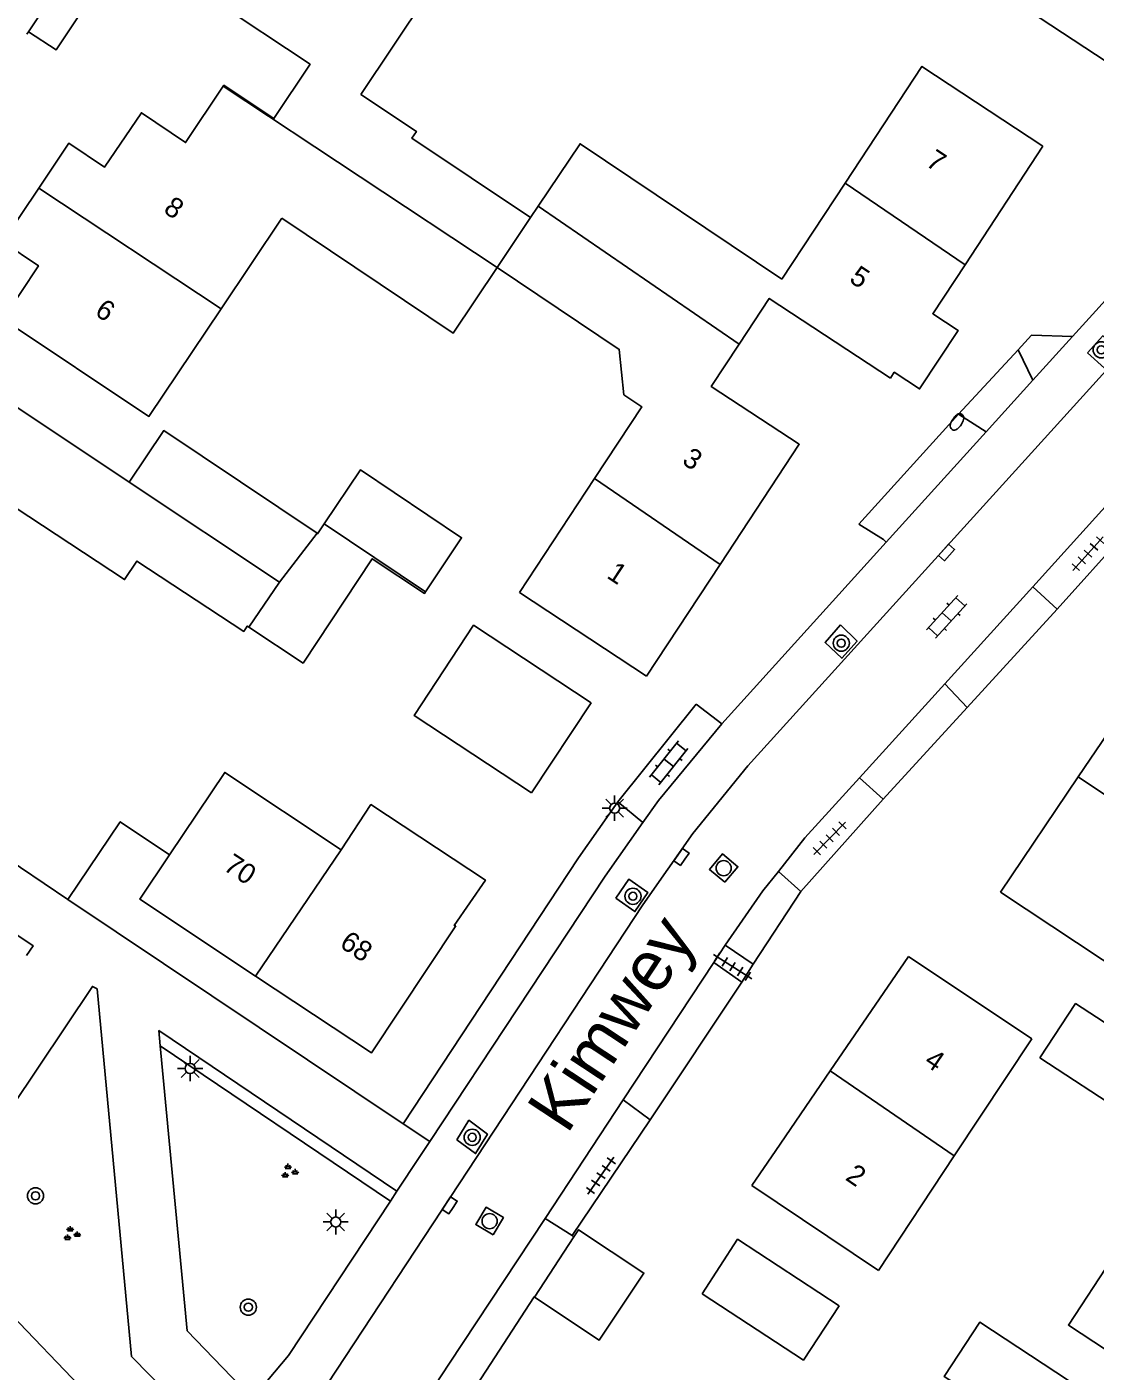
# Model space of a CAD drawing. Extents: x 136000 to 141014, y 402000 to 403500.
# Drawn here: x 138467.4 to 138520.3, y 402803.6 to 402870.2 of the extents above; entities that cross this region are included whole.
import ezdxf

# ---------------------------------------------------------------- set-up
doc = ezdxf.new("R2010")
doc.units = 0
for name, color, linetype in [('gg-afsc-erfafscheiding', 7, 'Continuous'), ('gg-anno-huisnummerreeks BGT', 7, 'Continuous'), ('gg-anno-openbare ruimte label', 7, 'Continuous'), ('gg-bbg-bijgebouw', 7, 'Continuous'), ('gg-bbg-gedigitaliseerde bebouwing', 7, 'Continuous'), ('gg-bbg-gedigitaliseerde bijgebouw', 7, 'Continuous'), ('gg-bbg-hoofdgebouw', 7, 'Continuous'), ('gg-bbg-tussenscheiding', 7, 'Continuous'), ('gg-knt-verharding', 7, 'Continuous'), ('gg-knt-verharding nz', 7, 'Continuous'), ('gt-grn-groengrens', 7, 'Continuous'), ('gt-grn-vlakafsluiter', 7, 'Continuous'), ('gt-symb-boom', 7, 'Continuous'), ('gt-symb-brandkraan', 7, 'Continuous'), ('gt-symb-groenvak', 7, 'Continuous'), ('gt-symb-klinker verharding', 7, 'Continuous'), ('gt-symb-kolk', 7, 'Continuous'), ('gt-symb-lichtmast', 7, 'Continuous'), ('gt-symb-rioolschacht', 7, 'Continuous'), ('gt-symb-tegel verharding', 7, 'Continuous')]:
    doc.layers.add(name, color=color, linetype=linetype)

# ---------------------------------------------------------------- blocks, each defined once
blk = doc.blocks.new('gt0-TEG1')
at = {"layer": 'gt-symb-tegel verharding'}
for p, q in [((-1.125, 0), (1.125, 0)), ((-0.9, -0.25), (-0.9, 0.25)), ((-0.45, -0.25), (-0.45, 0.25)), ((0, -0.25), (0, 0.25)), ((0.45, -0.25), (0.45, 0.25)), ((0.9, -0.25), (0.9, 0.25))]:
    blk.add_line(p, q, dxfattribs=at)
blk = doc.blocks.new('gt0-BOOM')
at = {"layer": 'gt-symb-boom'}
for radius in [0.4, 0.2]:
    blk.add_circle((0, 0), radius, dxfattribs=at)
blk = doc.blocks.new('gt0-LMAST')
at = {"layer": 'gt-symb-lichtmast'}
for p, q in [((-0.182, 0.173), (-0.447, 0.438)), ((-0.005, 0.246), (-0.005, 0.621)), ((0.172, 0.173), (0.437, 0.438)), ((-0.255, -0.004), (-0.63, -0.004)), ((-0.182, -0.181), (-0.447, -0.446)), ((-0.005, -0.254), (-0.005, -0.629)), ((0.437, -0.446), (0.172, -0.181)), ((0.245, -0.004), (0.62, -0.004))]:
    blk.add_line(p, q, dxfattribs=at)
blk.add_circle((-0.005, -0.004), 0.25, dxfattribs=at)
blk = doc.blocks.new('gt0-RS')
at = {"layer": 'gt-symb-rioolschacht'}
blk.add_lwpolyline([(-0.5, -0.5), (0.5, -0.5), (0.5, 0.5), (-0.5, 0.5)], close=True, dxfattribs=at)
blk.add_circle((0, 0), 0.375, dxfattribs=at)
blk = doc.blocks.new('gt0-KOLK')
at = {"layer": 'gt-symb-kolk'}
blk.add_lwpolyline([(0, 0), (0.375, 0), (0.375, 0.4), (-0.375, 0.4), (-0.375, 0), (0, 0)], dxfattribs=at)
blk = doc.blocks.new('gt0-GRVAK')
at = {"layer": 'gt-symb-groenvak'}
for p, q in [((-0.11, 0.189), (-0.228, 0.24)), ((-0.182, 0.153), (0.088, 0.153)), ((-0.091, 0.211), (-0.156, 0.322)), ((-0.047, 0.214), (-0.047, 0.393)), ((-0.004, 0.211), (0.061, 0.322)), ((0.015, 0.189), (0.133, 0.24)), ((0.262, -0.052), (0.197, 0.059)), ((0.305, -0.049), (0.305, 0.13)), ((0.349, -0.052), (0.414, 0.059)), ((-0.245, -0.228), (-0.363, -0.177)), ((-0.318, -0.264), (-0.047, -0.264)), ((-0.226, -0.206), (-0.291, -0.095)), ((-0.183, -0.203), (-0.183, -0.024)), ((-0.139, -0.206), (-0.074, -0.095)), ((-0.12, -0.228), (-0.002, -0.177)), ((0.243, -0.074), (0.125, -0.023)), ((0.17, -0.11), (0.441, -0.11)), ((0.368, -0.074), (0.486, -0.023))]:
    blk.add_line(p, q, dxfattribs=at)
blk = doc.blocks.new('gt0-BR')
at = {"layer": 'gt-symb-brandkraan'}
for centre, radius, start, end in [((-0.244, 0), 0.206, 107.56694, 252.43307), ((0.599, -2.664), 3, 106.89205, 107.56694), ((0, -0.691), 0.938, 73.10799, 106.89205), ((-0.599, -2.664), 3, 72.43309, 73.10799), ((0.244, 0), 0.206, 287.56695, 72.43309), ((0.599, 2.664), 3, 252.43307, 253.10797), ((0, 0.691), 0.938, 253.10797, 286.89206), ((-0.599, 2.664), 3, 286.89206, 287.56695)]:
    blk.add_arc(centre, radius, start, end, dxfattribs=at)
blk = doc.blocks.new('gt0-KL1')
at = {"layer": 'gt-symb-klinker verharding'}
for p, q in [((-1.15, 0.3), (1.15, 0.3)), ((-1, -0.3), (-1, 0.3)), ((-0.5, 0.3), (-0.5, 0.45)), ((0, -0.3), (0, 0.3)), ((0.5, 0.3), (0.5, 0.45)), ((1, -0.3), (1, 0.3)), ((-1.15, -0.3), (1.15, -0.3)), ((-0.5, -0.45), (-0.5, -0.3)), ((0.5, -0.45), (0.5, -0.3))]:
    blk.add_line(p, q, dxfattribs=at)

msp = doc.modelspace()

# ---------------------------------------------------------------- linework, layer by layer
at = {"layer": 'gg-afsc-erfafscheiding'}
msp.add_line((138464.43, 402830.351), (138469.412, 402826.988), dxfattribs=at)
for points in [[(138486.03, 402815.869), (138494.728, 402829.042), (138496.68, 402831.815)], [(138469.412, 402826.988), (138472.012, 402830.833), (138474.462, 402829.195)], [(138485.126, 402795.916), (138492.525, 402807.289), (138492.544, 402807.276)]]:
    msp.add_lwpolyline(points, dxfattribs=at)
at = {"layer": 'gg-bbg-bijgebouw'}
for p, q in [((138495.352, 402836.729), (138492.4, 402832.261)), ((138492.544, 402807.276), (138494.503, 402810.263))]:
    msp.add_line(p, q, dxfattribs=at)
for points in [[(138521.822, 402820.23), (138519.366, 402821.827), (138517.596, 402819.137)], [(138494.503, 402810.263), (138494.735, 402810.616), (138497.971, 402808.47), (138495.752, 402805.146), (138492.544, 402807.276)], [(138507.641, 402806.842), (138502.617, 402810.142), (138500.862, 402807.444)]]:
    msp.add_lwpolyline(points, dxfattribs=at)
at = {"layer": 'gg-bbg-gedigitaliseerde bebouwing'}
for p, q in [((138483.937, 402866.882), (138487.248, 402871.844)), ((138504.81, 402857.725), (138507.939, 402862.48)), ((138492.732, 402861.341), (138492.356, 402860.78)), ((138480.023, 402860.74), (138477.011, 402856.249)), ((138466.88, 402851.38), (138472.457, 402847.666)), ((138491.798, 402842.2), (138495.515, 402847.842)), ((138513.351, 402814.278), (138517.195, 402820.082)), ((138509.59, 402808.598), (138513.351, 402814.278))]:
    msp.add_line(p, q, dxfattribs=at)
for points in [[(138523.15, 402867.02), (138517.028, 402871.032), (138520.849, 402876.866)], [(138507.939, 402862.48), (138511.746, 402868.267), (138517.75, 402864.31)], [(138492.356, 402860.78), (138486.468, 402864.711), (138486.69, 402865.044), (138483.937, 402866.882)], [(138504.81, 402857.725), (138494.808, 402864.435), (138492.732, 402861.341)], [(138480.023, 402860.74), (138488.51, 402855.047), (138490.695, 402858.304)], [(138490.695, 402858.304), (138496.745, 402854.245), (138496.972, 402852), (138497.761, 402851.471)], [(138477.011, 402856.249), (138473.438, 402850.922), (138466.21, 402855.74)], [(138495.515, 402847.842), (138497.862, 402851.404), (138497.761, 402851.471)], [(138478.388, 402840.476), (138478.307, 402840.53), (138478.134, 402840.267), (138472.836, 402843.751), (138472.232, 402842.833), (138466.125, 402846.85)]]:
    msp.add_lwpolyline(points, dxfattribs=at)
at = {"layer": 'gg-bbg-gedigitaliseerde bijgebouw'}
msp.add_line((138517.596, 402819.137), (138524.659, 402814.508), dxfattribs=at)
for points in [[(138481.766, 402845.13), (138474.173, 402850.224), (138472.457, 402847.666)], [(138482.124, 402845.598), (138483.92, 402848.274), (138488.931, 402844.912), (138487.15, 402842.229)], [(138481.766, 402845.13), (138481.797, 402845.11), (138482.124, 402845.598)], [(138487.15, 402842.229), (138487.098, 402842.15), (138484.507, 402843.87), (138481.072, 402838.695), (138478.388, 402840.476)], [(138492.4, 402832.261), (138486.578, 402836.108), (138489.53, 402840.576), (138495.352, 402836.729)], [(138521.176, 402809.195), (138519.009, 402805.889), (138520.903, 402804.647), (138523.07, 402807.953)], [(138500.862, 402807.444), (138505.874, 402804.152), (138507.641, 402806.842)], [(138519.648, 402802.733), (138514.615, 402806.033), (138512.851, 402803.342), (138513.359, 402803.009)]]:
    msp.add_lwpolyline(points, dxfattribs=at)
at = {"layer": 'gg-bbg-hoofdgebouw'}
for p, q in [((138513.886, 402858.438), (138517.75, 402864.31)), ((138498.1, 402838.05), (138501.748, 402843.587)), ((138498.1, 402838.05), (138491.798, 402842.2)), ((138523.35, 402838.77), (138519.5, 402833.06)), ((138519.5, 402833.06), (138515.649, 402827.35)), ((138511.08, 402824.16), (138507.2, 402818.485)), ((138511.08, 402824.16), (138517.195, 402820.082)), ((138503.321, 402812.809), (138509.59, 402808.598))]:
    msp.add_line(p, q, dxfattribs=at)
for points in [[(138478.275, 402877.691), (138476.72, 402875.36), (138478.49, 402874.17), (138476.69, 402871.52), (138481.426, 402868.378), (138479.627, 402865.683), (138477.149, 402867.338), (138477.12, 402867.295)], [(138477.12, 402867.295), (138475.251, 402864.495), (138473.06, 402865.97), (138471.24, 402863.28), (138469.47, 402864.47), (138467.974, 402862.24)], [(138467.974, 402862.24), (138466.19, 402859.58), (138467.96, 402858.39), (138466.21, 402855.74)], [(138510.19, 402852.82), (138510.382, 402853.112), (138511.636, 402852.288), (138513.544, 402855.187), (138512.29, 402856.012), (138513.886, 402858.438)], [(138510.19, 402852.82), (138504.183, 402856.772), (138502.694, 402854.511)], [(138501.748, 402843.587), (138505.67, 402849.54), (138501.309, 402852.409), (138502.694, 402854.511)], [(138474.462, 402829.195), (138477.19, 402833.28), (138482.962, 402829.449)], [(138488.64, 402825.68), (138488.572, 402825.686), (138490.112, 402827.94), (138484.44, 402831.687), (138482.962, 402829.449)], [(138478.723, 402823.186), (138472.99, 402826.99), (138474.462, 402829.195)], [(138515.649, 402827.35), (138521.951, 402823.173), (138521.979, 402823.214)], [(138478.723, 402823.186), (138484.46, 402819.38), (138488.64, 402825.68)], [(138507.2, 402818.485), (138504.505, 402814.544), (138503.321, 402812.809)]]:
    msp.add_lwpolyline(points, dxfattribs=at)
at = {"layer": 'gg-bbg-tussenscheiding'}
for p, q in [((138477.12, 402867.295), (138490.695, 402858.304)), ((138467.974, 402862.24), (138477.011, 402856.249)), ((138507.939, 402862.48), (138513.886, 402858.438)), ((138490.695, 402858.304), (138492.356, 402860.78)), ((138502.694, 402854.511), (138492.732, 402861.341)), ((138479.91, 402842.704), (138472.457, 402847.666)), ((138495.515, 402847.842), (138501.748, 402843.587)), ((138482.124, 402845.598), (138487.15, 402842.229)), ((138479.91, 402842.704), (138481.766, 402845.13)), ((138478.388, 402840.476), (138479.91, 402842.704)), ((138519.5, 402833.06), (138525.768, 402828.832)), ((138482.962, 402829.449), (138478.723, 402823.186)), ((138507.2, 402818.485), (138513.351, 402814.278))]:
    msp.add_line(p, q, dxfattribs=at)
at = {"layer": 'gg-knt-verharding'}
for p, q in [((138470.828, 402875.024), (138467.464, 402869.983)), ((138467.464, 402869.983), (138467.385, 402869.865)), ((138519.215, 402854.883), (138523.574, 402859.697)), ((138519.215, 402854.883), (138517.176, 402854.944)), ((138517.254, 402852.717), (138519.215, 402854.883)), ((138517.254, 402852.717), (138516.519, 402854.226)), ((138514.937, 402850.158), (138517.254, 402852.717)), ((138514.937, 402850.158), (138513.564, 402851.035)), ((138514.937, 402850.158), (138509.982, 402844.686)), ((138517.247, 402842.48), (138521.451, 402847.114)), ((138518.451, 402841.378), (138522.629, 402846.014)), ((138501.827, 402835.68), (138509.982, 402844.686)), ((138512.885, 402837.673), (138517.247, 402842.48)), ((138517.247, 402842.48), (138518.451, 402841.378)), ((138508.65, 402833.006), (138512.885, 402837.673)), ((138501.827, 402835.68), (138500.552, 402836.657)), ((138509.837, 402831.948), (138508.65, 402833.006)), ((138496.68, 402831.815), (138497.919, 402830.795)), ((138505.754, 402827.377), (138509.837, 402831.948)), ((138504.635, 402828.373), (138505.754, 402827.377)), ((138469.412, 402826.988), (138486.03, 402815.869)), ((138501.429, 402823.864), (138501.993, 402824.717)), ((138503.385, 402823.772), (138501.993, 402824.717)), ((138496.943, 402817.055), (138501.429, 402823.864)), ((138501.429, 402823.864), (138502.819, 402822.885)), ((138502.819, 402822.885), (138503.385, 402823.772)), ((138493.07, 402811.175), (138496.943, 402817.055)), ((138498.287, 402816.069), (138496.943, 402817.055)), ((138487.36, 402814.98), (138486.03, 402815.869)), ((138494.414, 402810.322), (138498.287, 402816.069)), ((138486.83, 402814.2), (138487.36, 402814.98)), ((138485.726, 402812.527), (138486.83, 402814.2)), ((138485.404, 402812.039), (138485.726, 402812.527)), ((138488.307, 402803.946), (138493.07, 402811.175)), ((138493.07, 402811.175), (138494.414, 402810.322)), ((138473.053, 402799.704), (138462.55, 402810.627)), ((138494.414, 402810.322), (138494.503, 402810.263))]:
    msp.add_line(p, q, dxfattribs=at)
for points in [[(138470.828, 402875.024), (138472.187, 402874.142), (138468.829, 402869.084), (138467.464, 402869.983)], [(138519.961, 402854.074), (138520.8, 402853.319), (138521.557, 402854.169), (138520.718, 402854.923), (138519.961, 402854.074)], [(138508.616, 402845.582), (138509.839, 402844.822), (138509.982, 402844.686)], [(138507.71, 402840.586), (138508.534, 402839.787), (138507.781, 402838.939), (138506.948, 402839.725), (138507.71, 402840.586)], [(138501.827, 402835.68), (138498.69, 402831.89), (138497.919, 402830.795)], [(138504.635, 402828.373), (138505.95, 402830.03), (138508.65, 402833.006)], [(138487.36, 402814.98), (138496.05, 402828.14), (138497.919, 402830.795)], [(138459.346, 402830.283), (138467.694, 402824.686), (138467.369, 402824.199)], [(138501.993, 402824.717), (138503.87, 402827.41), (138504.635, 402828.373)], [(138496.584, 402827.041), (138497.52, 402826.381), (138498.162, 402827.33), (138497.226, 402827.99), (138496.584, 402827.041)], [(138478.175, 402798.637), (138472.567, 402804.336), (138470.861, 402822.547), (138470.635, 402822.67), (138462.55, 402810.627)], [(138473.998, 402819.735), (138473.927, 402820.489), (138485.726, 402812.527)], [(138478.407, 402802.419), (138475.338, 402805.602), (138473.998, 402819.735)], [(138488.704, 402815.078), (138489.624, 402814.39), (138490.212, 402815.351), (138489.292, 402816.039), (138488.704, 402815.078)], [(138485.404, 402812.039), (138480.35, 402804.38), (138479.31, 402803.14), (138478.407, 402802.419)], [(138484.55, 402798), (138485.24, 402799.29), (138488.307, 402803.946)]]:
    msp.add_lwpolyline(points, dxfattribs=at)
at = {"layer": 'gg-knt-verharding nz'}
msp.add_lwpolyline([(138551.21, 402886.68), (138503.12, 402833.6), (138500.4, 402830.25), (138497.92, 402826.71), (138481.42, 402801.68)], dxfattribs=at)
at = {"layer": 'gt-grn-groengrens'}
for p, q in [((138518.451, 402841.378), (138513.989, 402836.493)), ((138512.885, 402837.673), (138513.989, 402836.493)), ((138513.989, 402836.493), (138509.837, 402831.948)), ((138505.754, 402827.377), (138503.385, 402823.772)), ((138502.819, 402822.885), (138498.287, 402816.069)), ((138473.998, 402819.735), (138485.404, 402812.039))]:
    msp.add_line(p, q, dxfattribs=at)
at = {"layer": 'gt-grn-vlakafsluiter'}
for p, q in [((138517.176, 402854.944), (138516.519, 402854.226)), ((138513.564, 402851.035), (138516.519, 402854.226)), ((138508.616, 402845.582), (138513.564, 402851.035)), ((138496.68, 402831.815), (138500.552, 402836.657))]:
    msp.add_line(p, q, dxfattribs=at)

# ---------------------------------------------------------------- block references
at = {"layer": 'gt-symb-boom'}
for p in [(138520.638, 402854.223), (138507.753, 402839.686), (138497.426, 402827.141), (138489.459, 402815.196), (138467.812, 402812.295), (138478.362, 402806.778)]:
    msp.add_blockref('gt0-BOOM', p, dxfattribs=at)
at = {"layer": 'gt-symb-brandkraan', "rotation": 56.62779761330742}
msp.add_blockref('gt0-BR', (138513.49, 402850.649), dxfattribs=at)
at = {"layer": 'gt-symb-groenvak'}
for p in [(138480.375, 402813.499), (138469.579, 402810.401)]:
    msp.add_blockref('gt0-GRVAK', p, dxfattribs=at)
at = {"layer": 'gt-symb-klinker verharding'}
for p, rotation in [((138512.979, 402840.991), 47.79566231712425), ((138499.2, 402833.754), -128.66875373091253)]:
    msp.add_blockref('gt0-KL1', p, dxfattribs=dict(at, rotation=rotation))
at = {"layer": 'gt-symb-kolk'}
for p, rotation in [((138513.119, 402844.045), 47.79566231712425), ((138499.993, 402828.977), 54.9751267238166), ((138488.514, 402811.719), 56.62779761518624)]:
    msp.add_blockref('gt0-KOLK', p, dxfattribs=dict(at, rotation=rotation))
at = {"layer": 'gt-symb-lichtmast'}
for p in [(138496.525, 402831.513), (138475.481, 402818.607), (138482.698, 402811.003)]:
    msp.add_blockref('gt0-LMAST', p, dxfattribs=at)
at = {"layer": 'gt-symb-rioolschacht'}
for p, rotation in [((138501.922, 402828.537), 50.15042857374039), ((138490.322, 402811.043), 59.252527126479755)]:
    msp.add_blockref('gt0-RS', p, dxfattribs=dict(at, rotation=rotation))
at = {"layer": 'gt-symb-tegel verharding'}
for p, rotation in [((138519.981, 402844.123), -132.16188122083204), ((138507.177, 402830.014), 45.20245774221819), ((138502.365, 402823.652), -32.29094835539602), ((138495.84, 402813.295), 54.89531311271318)]:
    msp.add_blockref('gt0-TEG1', p, dxfattribs=dict(at, rotation=rotation))

# ---------------------------------------------------------------- texts
at = {"layer": 'gg-anno-huisnummerreeks BGT'}
for s, rotation, p in [('7', 326.6, (138511.888, 402863.384)), ('8', 325.9, (138474.102, 402861.066)), ('5', 326.7, (138508.096, 402857.622)), ('6', 326.5, (138470.697, 402855.981)), ('3', 326.6, (138499.805, 402848.613)), ('1', 326.6, (138496.076, 402842.954)), ('70', 326.4, (138477.069, 402828.484)), ('68', 326.4, (138482.833, 402824.659)), ('4', 325.7, (138511.806, 402818.822)), ('2', 325.6, (138507.907, 402813.12))]:
    msp.add_text(s, height=1, rotation=rotation, dxfattribs=at).set_placement(p)
at = {"layer": 'gg-anno-openbare ruimte label'}
msp.add_text('Kimwey', height=2.5, rotation=56.6, dxfattribs=at).set_placement((138494.16, 402815.306))

doc.saveas('drawing.dxf')
